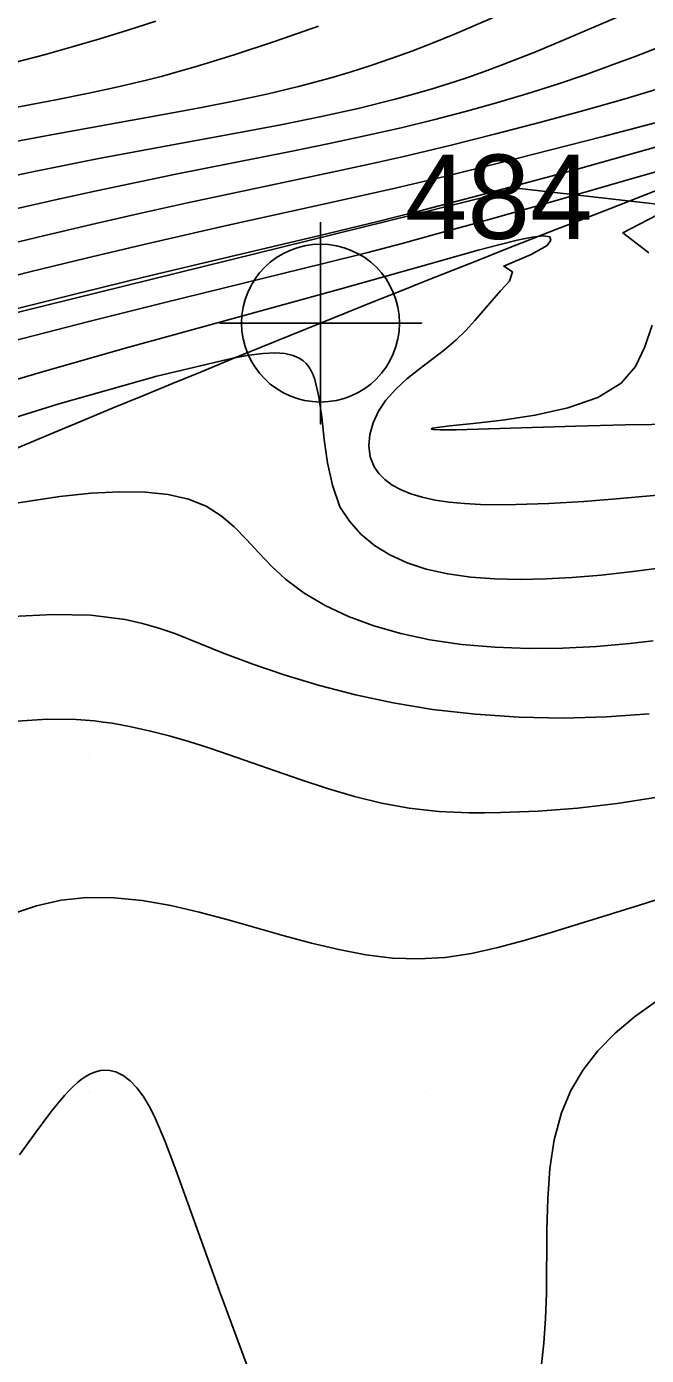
# Model space of a CAD drawing. Extents: x 2602990 to 2605851, y 618069 to 619180.
# Drawn here: x 2603768.15 to 2603786.55, y 618522.16 to 618561.61 of the extents above; entities that cross this region are included whole.
import ezdxf

# ---------------------------------------------------------------- set-up
doc = ezdxf.new("R2010")
doc.units = 0
for name, color, linetype in [('DTM Contours Major', 7, 'Continuous'), ('DTM Contours Minor', 7, 'Continuous'), ('Exist DTM Breakline', 7, 'Continuous'), ('Exist DTM Breakline Cogo Number', 7, 'Continuous'), ('Exist DTM Breakline Cogo Point CELL', 7, 'Continuous'), ('Exist DTM Crownline', 7, 'Continuous'), ('Exist DTM QL2 LIDAR Elevation Point', 7, 'Continuous'), ('Exist Roads EOP', 7, 'Continuous'), ('PH Exist DTM Obscure Area', 7, 'Continuous')]:
    doc.layers.add(name, color=color, linetype=linetype)

# ---------------------------------------------------------------- blocks, each defined once
blk = doc.blocks.new('EXIST DTM BREAKLINE COGO POINT')
at = {"layer": 'Exist DTM Breakline Cogo Point CELL'}
blk.add_lwpolyline([(0, 0.06), (0, -0.06), (0, 0), (0.06, 0), (-0.06, 0)], dxfattribs=at)
blk.add_circle((0, 0), 0.04688, dxfattribs=at)

msp = doc.modelspace()

# ---------------------------------------------------------------- linework, layer by layer
at = {"layer": 'DTM Contours Major'}
msp.add_lwpolyline([(2603786.807, 618558.76), (2603785.268, 618558.352), (2603783.713, 618557.949), (2603782.155, 618557.556), (2603780.608, 618557.176), (2603779.086, 618556.816), (2603777.139, 618556.376), (2603774.224, 618555.733), (2603773.227, 618555.509), (2603771.587, 618555.132), (2603769.918, 618554.735), (2603768.249, 618554.326), (2603766.611, 618553.911)], dxfattribs=at)
at = {"layer": 'DTM Contours Minor'}
for points in [[(2603786.426, 618562.208), (2603784.318, 618561.31), (2603783.283, 618560.878), (2603782.263, 618560.474), (2603781.738, 618560.28), (2603781.215, 618560.096), (2603780.691, 618559.922), (2603780.164, 618559.758), (2603779.631, 618559.602), (2603779.089, 618559.454), (2603777.99, 618559.182), (2603776.857, 618558.932), (2603775.698, 618558.699), (2603774.525, 618558.478), (2603772.166, 618558.047), (2603770.296, 618557.693), (2603768.428, 618557.32), (2603767.485, 618557.124)], [(2603776.819, 618561.63), (2603775.54, 618561.177), (2603774.314, 618560.77), (2603773.155, 618560.414), (2603772.663, 618560.275), (2603772.184, 618560.145), (2603771.713, 618560.025), (2603771.248, 618559.912), (2603770.784, 618559.806), (2603770.001, 618559.637), (2603769.023, 618559.442), (2603767.075, 618559.074)], [(2603781.975, 618561.869), (2603780.849, 618561.388), (2603780.214, 618561.129), (2603779.59, 618560.888), (2603778.975, 618560.663), (2603778.365, 618560.454), (2603777.757, 618560.259), (2603777.147, 618560.078), (2603776.22, 618559.831), (2603775.284, 618559.608), (2603774.339, 618559.406), (2603773.389, 618559.219), (2603772.437, 618559.043), (2603768.876, 618558.401), (2603767.504, 618558.144)], [(2603771.988, 618561.769), (2603771.155, 618561.502), (2603770.329, 618561.249), (2603769.504, 618561.008), (2603768.675, 618560.778), (2603767.835, 618560.557)], [(2603786.931, 618561.001), (2603786.211, 618560.727), (2603785.479, 618560.454), (2603784.73, 618560.185), (2603783.876, 618559.895), (2603782.999, 618559.616), (2603782.098, 618559.347), (2603781.175, 618559.09), (2603780.23, 618558.843), (2603779.264, 618558.608), (2603778.19, 618558.365), (2603777.094, 618558.132), (2603775.983, 618557.906), (2603772.584, 618557.231), (2603771.405, 618556.988), (2603770.226, 618556.737), (2603769.049, 618556.478), (2603767.875, 618556.213)], [(2603787.056, 618559.812), (2603785.916, 618559.472), (2603784.695, 618559.124), (2603783.41, 618558.773), (2603782.078, 618558.425), (2603780.718, 618558.086), (2603779.345, 618557.76), (2603778.283, 618557.521), (2603777.221, 618557.29), (2603772.923, 618556.378), (2603771.503, 618556.065), (2603770.074, 618555.739), (2603768.648, 618555.404), (2603767.239, 618555.064)], [(2603793.461, 618559.904), (2603786.253, 618557.871), (2603784.53, 618557.394), (2603782.911, 618556.952), (2603781.386, 618556.544), (2603779.943, 618556.168), (2603778.572, 618555.823), (2603776.857, 618555.408), (2603773.459, 618554.61), (2603771.629, 618554.173), (2603769.74, 618553.711), (2603767.844, 618553.234)], [(2603787.872, 618557.602), (2603786.302, 618557.155), (2603783.562, 618556.364), (2603781.381, 618555.745), (2603780.33, 618555.455), (2603779.299, 618555.176), (2603778.284, 618554.909), (2603776.964, 618554.574), (2603772.177, 618553.404), (2603769.997, 618552.859), (2603767.734, 618552.271)], [(2603786.622, 618554.891), (2603785.843, 618555.489), (2603787.103, 618556.144)], [(2603786.873, 618547.696), (2603785.767, 618547.599), (2603784.688, 618547.515), (2603783.653, 618547.452), (2603782.674, 618547.418), (2603782.137, 618547.414), (2603781.627, 618547.424), (2603781.145, 618547.449), (2603780.693, 618547.493), (2603780.273, 618547.555), (2603779.888, 618547.64), (2603779.559, 618547.739), (2603779.264, 618547.859), (2603779.004, 618548), (2603778.784, 618548.161), (2603778.603, 618548.343), (2603778.466, 618548.545), (2603778.352, 618548.842), (2603778.313, 618549.166), (2603778.343, 618549.505), (2603778.44, 618549.85), (2603778.599, 618550.191), (2603778.815, 618550.518), (2603779.106, 618550.844), (2603779.441, 618551.15), (2603779.806, 618551.442), (2603780.555, 618552.017), (2603780.906, 618552.315), (2603781.192, 618552.593), (2603781.457, 618552.881), (2603782.215, 618553.765), (2603782.485, 618554.055), (2603782.578, 618554.326), (2603782.315, 618554.496), (2603783.131, 618554.845), (2603783.601, 618555.114), (2603783.707, 618555.273), (2603783.679, 618555.369), (2603783.492, 618555.396), (2603783.16, 618555.358), (2603782.709, 618555.267), (2603782.166, 618555.135), (2603781.555, 618554.973), (2603779.915, 618554.512), (2603777.516, 618553.832), (2603774.683, 618553.056), (2603772.409, 618552.435), (2603771.184, 618552.095), (2603769.9, 618551.732), (2603768.557, 618551.344), (2603766.734, 618550.803)], [(2603787.488, 618549.805), (2603785.919, 618549.788), (2603784.442, 618549.753), (2603780.914, 618549.64), (2603780.423, 618549.637), (2603780.226, 618549.646), (2603780.171, 618549.657), (2603780.164, 618549.665), (2603780.172, 618549.673), (2603780.203, 618549.685), (2603780.338, 618549.712), (2603780.71, 618549.761), (2603781.402, 618549.829), (2603782.279, 618549.926), (2603783.249, 618550.072), (2603784.22, 618550.289), (2603785.102, 618550.601), (2603785.802, 618551.028), (2603786.222, 618551.519), (2603786.501, 618552.1), (2603786.715, 618552.751)], [(2603786.929, 618545.536), (2603786.063, 618545.423), (2603785.2, 618545.328), (2603784.343, 618545.256), (2603783.563, 618545.212), (2603782.797, 618545.196), (2603782.051, 618545.212), (2603781.334, 618545.265), (2603780.65, 618545.362), (2603780.007, 618545.507), (2603779.448, 618545.692), (2603778.936, 618545.925), (2603778.477, 618546.208), (2603778.076, 618546.543), (2603777.738, 618546.931), (2603777.448, 618547.352), (2603777.234, 618547.993), (2603777.082, 618548.664), (2603776.984, 618549.35), (2603776.91, 618550.014), (2603776.827, 618550.621), (2603776.706, 618551.135), (2603776.655, 618551.272), (2603776.596, 618551.396), (2603776.528, 618551.507), (2603776.45, 618551.605), (2603776.361, 618551.69), (2603776.259, 618551.761), (2603776.059, 618551.851), (2603775.815, 618551.904), (2603775.521, 618551.921), (2603775.171, 618551.904), (2603774.758, 618551.853), (2603774.277, 618551.77), (2603772.021, 618551.235), (2603769.082, 618550.398), (2603765.716, 618549.349)], [(2603786.747, 618543.371), (2603786.059, 618543.291), (2603785.07, 618543.206), (2603784.064, 618543.156), (2603783.053, 618543.148), (2603782.05, 618543.184), (2603781.066, 618543.269), (2603780.115, 618543.408), (2603779.263, 618543.591), (2603778.457, 618543.822), (2603777.704, 618544.101), (2603777.011, 618544.426), (2603776.386, 618544.794), (2603775.835, 618545.204), (2603775.418, 618545.59), (2603775.04, 618545.989), (2603774.68, 618546.383), (2603774.314, 618546.756), (2603773.922, 618547.09), (2603773.48, 618547.368), (2603772.957, 618547.579), (2603772.358, 618547.719), (2603771.678, 618547.792), (2603770.917, 618547.803), (2603770.072, 618547.758), (2603769.139, 618547.661), (2603767.391, 618547.397)], [(2603786.63, 618541.211), (2603785.369, 618541.117), (2603784.078, 618541.082), (2603782.774, 618541.106), (2603781.475, 618541.192), (2603780.199, 618541.339), (2603779.036, 618541.532), (2603777.914, 618541.772), (2603776.84, 618542.049), (2603775.821, 618542.355), (2603774.862, 618542.681), (2603773.97, 618543.018), (2603773.014, 618543.406), (2603772.547, 618543.587), (2603772.076, 618543.751), (2603771.59, 618543.893), (2603771.078, 618544.007), (2603770.057, 618544.132), (2603768.935, 618544.158), (2603767.725, 618544.099)], [(2603786.874, 618538.732), (2603785.684, 618538.546), (2603784.499, 618538.409), (2603783.338, 618538.318), (2603782.222, 618538.272), (2603781.747, 618538.266), (2603781.284, 618538.269), (2603780.829, 618538.284), (2603780.382, 618538.311), (2603779.941, 618538.352), (2603779.503, 618538.409), (2603778.689, 618538.558), (2603777.883, 618538.755), (2603777.087, 618538.987), (2603776.302, 618539.243), (2603775.529, 618539.511), (2603774.162, 618539.992), (2603773.563, 618540.194), (2603772.97, 618540.382), (2603772.38, 618540.553), (2603771.792, 618540.705), (2603771.203, 618540.834), (2603770.946, 618540.883), (2603770.688, 618540.926), (2603770.427, 618540.963), (2603770.164, 618540.994), (2603769.898, 618541.019), (2603769.627, 618541.037), (2603768.766, 618541.047), (2603767.875, 618540.992)], [(2603787.271, 618535.825), (2603786.345, 618535.527), (2603783.724, 618534.717), (2603782.923, 618534.477), (2603782.134, 618534.264), (2603781.353, 618534.093), (2603780.576, 618533.976), (2603779.798, 618533.928), (2603779.011, 618533.956), (2603778.218, 618534.053), (2603777.418, 618534.205), (2603776.612, 618534.398), (2603775.798, 618534.618), (2603774.129, 618535.094), (2603773.277, 618535.319), (2603772.428, 618535.513), (2603771.585, 618535.661), (2603770.755, 618535.746), (2603769.941, 618535.752), (2603769.178, 618535.672), (2603768.442, 618535.508), (2603767.737, 618535.264)], [(2603786.822, 618532.656), (2603786.193, 618532.207), (2603785.62, 618531.723), (2603785.11, 618531.2), (2603784.669, 618530.635), (2603784.305, 618530.022), (2603784.023, 618529.358), (2603783.809, 618528.56), (2603783.682, 618527.706), (2603783.618, 618526.809), (2603783.596, 618525.883), (2603783.582, 618523.991), (2603783.557, 618523.248), (2603783.508, 618522.515), (2603783.428, 618521.796)], [(2603774.84, 618521.474), (2603774.359, 618522.76), (2603773.88, 618524.067), (2603772.576, 618527.666), (2603772.411, 618528.113), (2603772.253, 618528.526), (2603772.098, 618528.906), (2603771.945, 618529.25), (2603771.79, 618529.558), (2603771.63, 618529.829), (2603771.434, 618530.096), (2603771.23, 618530.31), (2603771.017, 618530.469), (2603770.798, 618530.573), (2603770.575, 618530.622), (2603770.349, 618530.614), (2603770.235, 618530.588), (2603770.12, 618530.549), (2603770.005, 618530.495), (2603769.889, 618530.428), (2603769.772, 618530.347), (2603769.653, 618530.252), (2603769.532, 618530.143), (2603769.41, 618530.021), (2603769.285, 618529.886), (2603769.157, 618529.738), (2603768.893, 618529.408), (2603768.44, 618528.795), (2603767.942, 618528.107)]]:
    msp.add_lwpolyline(points, dxfattribs=at)
at = {"layer": 'Exist DTM Breakline'}
msp.add_spline([(2603647.352, 618520.802), (2603704.337, 618541.966), (2603758.983, 618562.663), (2603811.118, 618582.434), (2603865.604, 618602.567), (2603913.966, 618621.231), (2603963.574, 618640.143), (2603974.725, 618636.355), (2603978.77, 618630.138), (2603971.844, 618627.992), (2603956.88, 618621.982), (2603923.969, 618609.772), (2603877.426, 618591.796), (2603827.273, 618571.857), (2603776.875, 618552.809), (2603720.479, 618530.104), (2603675.109, 618514.176), (2603657.355, 618505.354), (2603640.368, 618498.804), (2603619.191, 618491.366), (2603591.676, 618480.386)], degree=3, dxfattribs=at)
at = {"layer": 'Exist DTM Crownline'}
msp.add_spline([(2603233.488, 618380.754), (2603285.185, 618400.095), (2603335.457, 618418.629), (2603390.812, 618439.069), (2603440.087, 618457.325), (2603493.996, 618477.231), (2603542.655, 618495.301), (2603600.808, 618516.867), (2603653.659, 618536.362), (2603706.222, 618555.742), (2603764.811, 618577.593), (2603823.52, 618599.847), (2603878.564, 618620.56), (2603937.951, 618643.078), (2603997.369, 618665.789), (2604036.209, 618680.665), (2604055.311, 618688.017)], degree=3, dxfattribs=at)
at = {"layer": 'Exist DTM QL2 LIDAR Elevation Point'}
for p, q in [((2603770, 618560), (2603770, 618560)), ((2603780, 618560), (2603780, 618560)), ((2603780, 618550), (2603780, 618550)), ((2603770, 618540), (2603770, 618540)), ((2603780, 618540), (2603780, 618540)), ((2603770, 618530), (2603770, 618530)), ((2603780, 618530), (2603780, 618530))]:
    msp.add_line(p, q, dxfattribs=at)
at = {"layer": 'Exist Roads EOP'}
for points in [[(2603230.17, 618389.98), (2603282.929, 618409.597), (2603332.773, 618427.868), (2603388.167, 618448.413), (2603437.203, 618466.721), (2603490.778, 618486.527), (2603539.039, 618504.558), (2603597.451, 618526.156), (2603651.053, 618545.972), (2603705.208, 618566.084), (2603762.02, 618587.183), (2603820.334, 618609.162), (2603876.341, 618629.99), (2603934.909, 618652.28), (2603996.409, 618675.568), (2604033.216, 618689.957), (2604052.01, 618697.199)], [(2604034.633, 618668.486), (2603984.89, 618650.123), (2603936.767, 618631.654), (2603888.195, 618613.335), (2603837.766, 618594.258), (2603782.918, 618573.705), (2603731.939, 618554.39), (2603671.126, 618532.171), (2603621.822, 618514.106), (2603561.545, 618491.877), (2603506.421, 618471.293), (2603452.163, 618451.33), (2603398.364, 618431.316), (2603341.431, 618410.355), (2603281.65, 618388.199), (2603223.033, 618366.475), (2603185.717, 618352.612)]]:
    msp.add_spline(points, degree=3, dxfattribs=at)
at = {"layer": 'PH Exist DTM Obscure Area'}
msp.add_lwpolyline([(2603611.669, 618481.486), (2603621.832, 618487.193), (2603634.854, 618493.342), (2603647.569, 618502.487), (2603662.594, 618512.341), (2603675.88, 618519.311), (2603694.34, 618526.885), (2603713.833, 618527.652), (2603730.339, 618527.158), (2603742.923, 618535.893), (2603753.597, 618544.606), (2603767.139, 618552.942), (2603782.778, 618556.802), (2603798.072, 618555.067), (2603811.904, 618561.907)], dxfattribs=at)

# ---------------------------------------------------------------- block references
at = {"layer": 'Exist DTM Breakline Cogo Point CELL', "xscale": 50, "yscale": 50}
msp.add_blockref('EXIST DTM BREAKLINE COGO POINT', (2603776.875, 618552.809), dxfattribs=at)

# ---------------------------------------------------------------- texts
at = {"layer": 'Exist DTM Breakline Cogo Number'}
msp.add_text('484', height=2.5, dxfattribs=at).set_placement((2603779.375, 618555.309))

doc.saveas('drawing.dxf')
